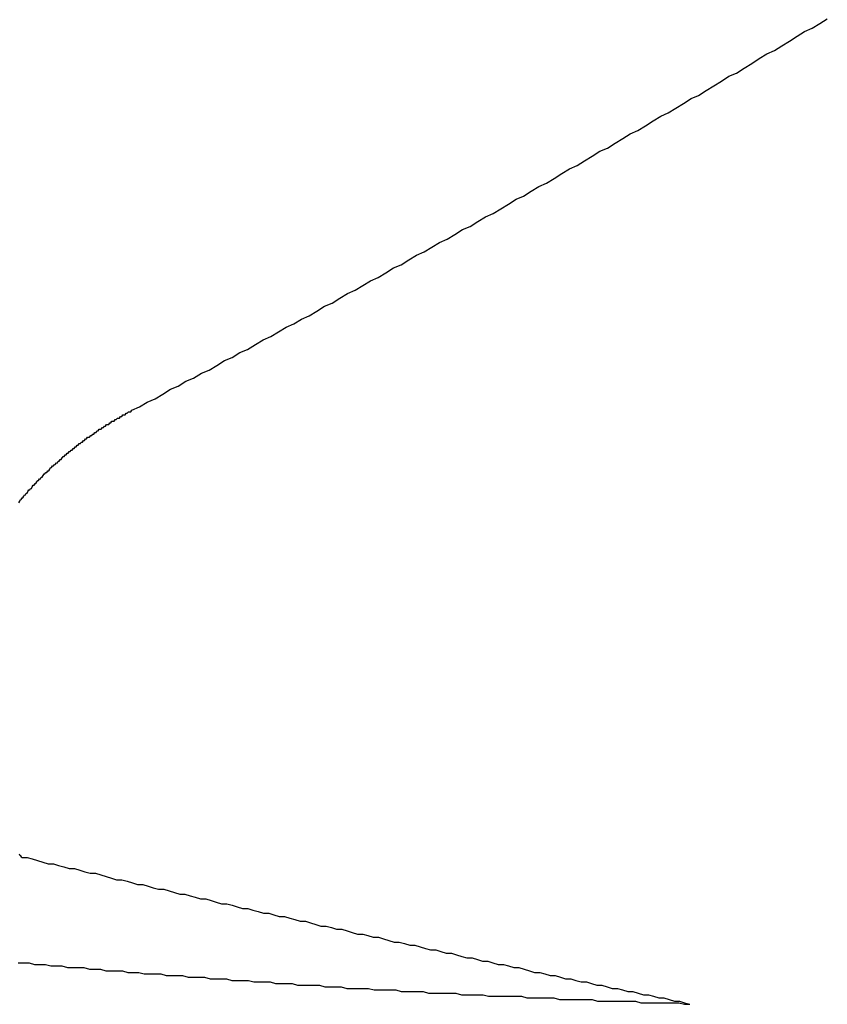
# Model space of a CAD drawing. Extents: x 1107 to 4046, y 937 to 3355.
# Tile 368 of 656: x 2137.179 to 2137.685, y 2668.717 to 2669.334. Entities that reach past the tile are written whole.
import ezdxf

# ---------------------------------------------------------------- set-up
doc = ezdxf.new("R2010")
doc.units = 0
doc.layers.add('KF_VIDA_L___C_REAR', color=7, linetype='CONTINUOUS')

# ---------------------------------------------------------------- blocks, each defined once
blk = doc.blocks.new('KF_VIDA_L___C_REAR')
at = {"layer": 'KF_VIDA_L___C_REAR'}
for points in [[(-49.7295, 979.876, 0), (-49.7247, 979.878, 0), (-49.7199, 979.881, 0), (-49.715, 979.883, 0), (-49.7102, 979.886, 0), (-49.7054, 979.889, 0), (-49.7005, 979.891, 0), (-49.6957, 979.894, 0), (-49.6909, 979.896, 0), (-49.686, 979.899, 0), (-49.6812, 979.901, 0), (-49.6764, 979.904, 0), (-49.6715, 979.907, 0), (-49.6667, 979.909, 0), (-49.6619, 979.912, 0), (-49.6571, 979.914, 0), (-49.6522, 979.917, 0), (-49.6474, 979.92, 0), (-49.6426, 979.922, 0), (-49.6378, 979.925, 0), (-49.633, 979.928, 0), (-49.6281, 979.93, 0), (-49.6233, 979.933, 0), (-49.6185, 979.935, 0), (-49.6137, 979.938, 0), (-49.6089, 979.941, 0), (-49.6041, 979.943, 0), (-49.5993, 979.946, 0), (-49.5945, 979.949, 0), (-49.5896, 979.951, 0), (-49.5848, 979.954, 0), (-49.58, 979.957, 0), (-49.5752, 979.959, 0), (-49.5704, 979.962, 0), (-49.5656, 979.965, 0), (-49.5608, 979.967, 0), (-49.556, 979.97, 0), (-49.5512, 979.973, 0), (-49.5464, 979.975, 0), (-49.5416, 979.978, 0), (-49.5368, 979.981, 0), (-49.532, 979.983, 0), (-49.5272, 979.986, 0), (-49.5225, 979.989, 0), (-49.5177, 979.991, 0), (-49.5129, 979.994, 0), (-49.5081, 979.997, 0), (-49.5033, 979.999, 0), (-49.4985, 980.002, 0), (-49.4937, 980.005, 0), (-49.4889, 980.008, 0), (-49.4842, 980.01, 0), (-49.4794, 980.013, 0), (-49.4746, 980.016, 0), (-49.4698, 980.018, 0), (-49.465, 980.021, 0), (-49.4603, 980.024, 0), (-49.4555, 980.027, 0), (-49.4507, 980.029, 0), (-49.446, 980.032, 0), (-49.4412, 980.035, 0), (-49.4364, 980.038, 0), (-49.4317, 980.04, 0), (-49.4269, 980.043, 0), (-49.4221, 980.046, 0), (-49.4174, 980.049, 0), (-49.4126, 980.051, 0), (-49.4078, 980.054, 0), (-49.4031, 980.057, 0), (-49.3983, 980.06, 0), (-49.3936, 980.062, 0), (-49.3888, 980.065, 0), (-49.3841, 980.068, 0), (-49.3793, 980.071, 0), (-49.3746, 980.073, 0), (-49.3698, 980.076, 0), (-49.3651, 980.079, 0), (-49.3603, 980.082, 0), (-49.3556, 980.085, 0), (-49.3508, 980.087, 0), (-49.3461, 980.09, 0), (-49.3413, 980.093, 0), (-49.3366, 980.096, 0), (-49.3319, 980.099, 0), (-49.3271, 980.101, 0), (-49.3224, 980.104, 0), (-49.3177, 980.107, 0), (-49.3129, 980.11, 0), (-49.3082, 980.113, 0), (-49.3035, 980.115, 0), (-49.2987, 980.118, 0), (-49.294, 980.121, 0)], [(-49.7985, 979.596, 0), (-49.799, 979.597, 0), (-49.7995, 979.597, 0), (-49.8, 979.598, 0)], [(-49.8003, 979.818, 0), (-49.7998, 979.819, 0), (-49.7993, 979.82, 0), (-49.7988, 979.82, 0), (-49.7983, 979.821, 0), (-49.7978, 979.821, 0), (-49.7972, 979.822, 0), (-49.7967, 979.823, 0), (-49.7962, 979.823, 0), (-49.7957, 979.824, 0), (-49.7951, 979.824, 0), (-49.7946, 979.825, 0), (-49.7941, 979.826, 0), (-49.7935, 979.826, 0), (-49.793, 979.827, 0), (-49.7924, 979.827, 0), (-49.7919, 979.828, 0), (-49.7913, 979.829, 0), (-49.7908, 979.829, 0), (-49.7902, 979.83, 0), (-49.7897, 979.83, 0), (-49.7891, 979.831, 0), (-49.7885, 979.832, 0), (-49.788, 979.832, 0), (-49.7874, 979.833, 0), (-49.7868, 979.833, 0), (-49.7863, 979.834, 0), (-49.7857, 979.834, 0), (-49.7851, 979.835, 0), (-49.7845, 979.836, 0), (-49.784, 979.836, 0), (-49.7834, 979.837, 0), (-49.7828, 979.837, 0), (-49.7822, 979.838, 0), (-49.7816, 979.838, 0), (-49.781, 979.839, 0), (-49.7804, 979.84, 0), (-49.7798, 979.84, 0), (-49.7793, 979.841, 0), (-49.7787, 979.841, 0), (-49.7781, 979.842, 0), (-49.7775, 979.842, 0), (-49.7768, 979.843, 0), (-49.7762, 979.843, 0), (-49.7756, 979.844, 0), (-49.775, 979.844, 0), (-49.7744, 979.845, 0), (-49.7738, 979.845, 0), (-49.7732, 979.846, 0), (-49.7726, 979.847, 0), (-49.7719, 979.847, 0), (-49.7713, 979.848, 0), (-49.7707, 979.848, 0), (-49.7701, 979.849, 0), (-49.7695, 979.849, 0), (-49.7688, 979.85, 0), (-49.7682, 979.85, 0), (-49.7676, 979.851, 0), (-49.7669, 979.851, 0), (-49.7663, 979.852, 0), (-49.7657, 979.852, 0), (-49.765, 979.853, 0), (-49.7644, 979.853, 0), (-49.7638, 979.854, 0), (-49.7631, 979.854, 0), (-49.7625, 979.855, 0), (-49.7618, 979.855, 0), (-49.7612, 979.856, 0), (-49.7605, 979.856, 0), (-49.7599, 979.857, 0), (-49.7592, 979.857, 0), (-49.7586, 979.858, 0), (-49.7579, 979.858, 0), (-49.7573, 979.859, 0), (-49.7566, 979.859, 0), (-49.756, 979.859, 0), (-49.7553, 979.86, 0), (-49.7547, 979.86, 0), (-49.754, 979.861, 0), (-49.7534, 979.861, 0), (-49.7527, 979.862, 0), (-49.752, 979.862, 0), (-49.7514, 979.863, 0), (-49.7507, 979.863, 0), (-49.75, 979.864, 0), (-49.7494, 979.864, 0), (-49.7487, 979.864, 0), (-49.748, 979.865, 0), (-49.7474, 979.865, 0), (-49.7467, 979.866, 0), (-49.746, 979.866, 0), (-49.7454, 979.867, 0), (-49.7447, 979.867, 0), (-49.744, 979.867, 0), (-49.7434, 979.868, 0), (-49.7427, 979.868, 0), (-49.742, 979.869, 0), (-49.7413, 979.869, 0), (-49.7407, 979.869, 0), (-49.74, 979.87, 0), (-49.7393, 979.87, 0), (-49.7386, 979.871, 0), (-49.7379, 979.871, 0), (-49.7372, 979.871, 0), (-49.7366, 979.872, 0), (-49.7359, 979.872, 0), (-49.7352, 979.873, 0), (-49.7345, 979.873, 0), (-49.7338, 979.873, 0), (-49.7331, 979.874, 0), (-49.7324, 979.874, 0), (-49.7317, 979.875, 0), (-49.731, 979.875, 0), (-49.7302, 979.875, 0), (-49.7295, 979.876, 0)], [(-49.7985, 979.596, 0), (-49.7952, 979.596, 0), (-49.7919, 979.595, 0), (-49.7886, 979.594, 0), (-49.7853, 979.593, 0), (-49.782, 979.592, 0), (-49.7787, 979.592, 0), (-49.7754, 979.591, 0), (-49.7721, 979.59, 0), (-49.7688, 979.589, 0), (-49.7655, 979.589, 0), (-49.7622, 979.588, 0), (-49.7589, 979.587, 0), (-49.7556, 979.586, 0), (-49.7523, 979.586, 0), (-49.749, 979.585, 0), (-49.7457, 979.584, 0), (-49.7424, 979.583, 0), (-49.7391, 979.582, 0), (-49.7358, 979.582, 0), (-49.7325, 979.581, 0), (-49.7292, 979.58, 0), (-49.726, 979.579, 0), (-49.7227, 979.579, 0), (-49.7194, 979.578, 0), (-49.7161, 979.577, 0), (-49.7128, 979.576, 0), (-49.7095, 979.576, 0), (-49.7062, 979.575, 0), (-49.7029, 979.574, 0), (-49.6996, 979.573, 0), (-49.6964, 979.573, 0), (-49.6931, 979.572, 0), (-49.6898, 979.571, 0), (-49.6865, 979.57, 0), (-49.6832, 979.57, 0), (-49.6799, 979.569, 0), (-49.6767, 979.568, 0), (-49.6734, 979.567, 0), (-49.6701, 979.567, 0), (-49.6668, 979.566, 0), (-49.6635, 979.565, 0), (-49.6602, 979.564, 0), (-49.657, 979.564, 0), (-49.6537, 979.563, 0), (-49.6504, 979.562, 0), (-49.6471, 979.561, 0), (-49.6438, 979.561, 0), (-49.6406, 979.56, 0), (-49.6373, 979.559, 0), (-49.634, 979.559, 0), (-49.6307, 979.558, 0), (-49.6275, 979.557, 0), (-49.6242, 979.556, 0), (-49.6209, 979.556, 0), (-49.6176, 979.555, 0), (-49.6144, 979.554, 0), (-49.6111, 979.553, 0), (-49.6078, 979.553, 0), (-49.6045, 979.552, 0), (-49.6013, 979.551, 0), (-49.598, 979.551, 0), (-49.5947, 979.55, 0), (-49.5915, 979.549, 0), (-49.5882, 979.548, 0), (-49.5849, 979.548, 0), (-49.5817, 979.547, 0), (-49.5784, 979.546, 0), (-49.5751, 979.546, 0), (-49.5719, 979.545, 0), (-49.5686, 979.544, 0), (-49.5653, 979.543, 0), (-49.5621, 979.543, 0), (-49.5588, 979.542, 0), (-49.5555, 979.541, 0), (-49.5523, 979.541, 0), (-49.549, 979.54, 0), (-49.5457, 979.539, 0), (-49.5425, 979.538, 0), (-49.5392, 979.538, 0), (-49.536, 979.537, 0), (-49.5327, 979.536, 0), (-49.5294, 979.536, 0), (-49.5262, 979.535, 0), (-49.5229, 979.534, 0), (-49.5197, 979.533, 0), (-49.5164, 979.533, 0), (-49.5131, 979.532, 0), (-49.5099, 979.531, 0), (-49.5066, 979.531, 0), (-49.5034, 979.53, 0), (-49.5001, 979.529, 0), (-49.4969, 979.529, 0), (-49.4936, 979.528, 0), (-49.4904, 979.527, 0), (-49.4871, 979.527, 0), (-49.4839, 979.526, 0), (-49.4806, 979.525, 0), (-49.4774, 979.524, 0), (-49.4741, 979.524, 0), (-49.4709, 979.523, 0), (-49.4676, 979.522, 0), (-49.4644, 979.522, 0), (-49.4611, 979.521, 0), (-49.4579, 979.52, 0), (-49.4546, 979.52, 0), (-49.4514, 979.519, 0), (-49.4481, 979.518, 0), (-49.4449, 979.518, 0), (-49.4416, 979.517, 0), (-49.4384, 979.516, 0), (-49.4352, 979.516, 0), (-49.4319, 979.515, 0), (-49.4287, 979.514, 0), (-49.4254, 979.514, 0), (-49.4222, 979.513, 0), (-49.4189, 979.512, 0), (-49.4157, 979.512, 0), (-49.4125, 979.511, 0), (-49.4092, 979.51, 0), (-49.406, 979.51, 0), (-49.4028, 979.509, 0), (-49.3995, 979.508, 0), (-49.3963, 979.508, 0), (-49.3931, 979.507, 0), (-49.3898, 979.506, 0), (-49.3866, 979.506, 0), (-49.3834, 979.505, 0), (-49.3801, 979.504, 0)], [(-49.8008, 979.53, 0), (-49.7974, 979.53, 0), (-49.7939, 979.53, 0), (-49.7905, 979.529, 0), (-49.787, 979.529, 0), (-49.7836, 979.529, 0), (-49.7802, 979.528, 0), (-49.7767, 979.528, 0), (-49.7733, 979.528, 0), (-49.7699, 979.527, 0), (-49.7664, 979.527, 0), (-49.763, 979.527, 0), (-49.7596, 979.527, 0), (-49.7561, 979.526, 0), (-49.7527, 979.526, 0), (-49.7492, 979.526, 0), (-49.7458, 979.525, 0), (-49.7424, 979.525, 0), (-49.7389, 979.525, 0), (-49.7355, 979.525, 0), (-49.7321, 979.524, 0), (-49.7286, 979.524, 0), (-49.7252, 979.524, 0), (-49.7218, 979.523, 0), (-49.7183, 979.523, 0), (-49.7149, 979.523, 0), (-49.7115, 979.523, 0), (-49.708, 979.522, 0), (-49.7046, 979.522, 0), (-49.7012, 979.522, 0), (-49.6978, 979.522, 0), (-49.6943, 979.521, 0), (-49.6909, 979.521, 0), (-49.6875, 979.521, 0), (-49.684, 979.521, 0), (-49.6806, 979.52, 0), (-49.6772, 979.52, 0), (-49.6737, 979.52, 0), (-49.6703, 979.52, 0), (-49.6669, 979.519, 0), (-49.6635, 979.519, 0), (-49.66, 979.519, 0), (-49.6566, 979.519, 0), (-49.6532, 979.518, 0), (-49.6498, 979.518, 0), (-49.6463, 979.518, 0), (-49.6429, 979.518, 0), (-49.6395, 979.517, 0), (-49.636, 979.517, 0), (-49.6326, 979.517, 0), (-49.6292, 979.517, 0), (-49.6258, 979.516, 0), (-49.6223, 979.516, 0), (-49.6189, 979.516, 0), (-49.6155, 979.516, 0), (-49.6121, 979.516, 0), (-49.6087, 979.515, 0), (-49.6052, 979.515, 0), (-49.6018, 979.515, 0), (-49.5984, 979.515, 0), (-49.595, 979.514, 0), (-49.5915, 979.514, 0), (-49.5881, 979.514, 0), (-49.5847, 979.514, 0), (-49.5813, 979.514, 0), (-49.5779, 979.513, 0), (-49.5744, 979.513, 0), (-49.571, 979.513, 0), (-49.5676, 979.513, 0), (-49.5642, 979.513, 0), (-49.5608, 979.512, 0), (-49.5573, 979.512, 0), (-49.5539, 979.512, 0), (-49.5505, 979.512, 0), (-49.5471, 979.512, 0), (-49.5437, 979.511, 0), (-49.5403, 979.511, 0), (-49.5368, 979.511, 0), (-49.5334, 979.511, 0), (-49.53, 979.511, 0), (-49.5266, 979.511, 0), (-49.5232, 979.51, 0), (-49.5198, 979.51, 0), (-49.5164, 979.51, 0), (-49.5129, 979.51, 0), (-49.5095, 979.51, 0), (-49.5061, 979.509, 0), (-49.5027, 979.509, 0), (-49.4993, 979.509, 0), (-49.4959, 979.509, 0), (-49.4925, 979.509, 0), (-49.4891, 979.509, 0), (-49.4856, 979.509, 0), (-49.4822, 979.508, 0), (-49.4788, 979.508, 0), (-49.4754, 979.508, 0), (-49.472, 979.508, 0), (-49.4686, 979.508, 0), (-49.4652, 979.508, 0), (-49.4618, 979.507, 0), (-49.4584, 979.507, 0), (-49.455, 979.507, 0), (-49.4516, 979.507, 0), (-49.4482, 979.507, 0), (-49.4447, 979.507, 0), (-49.4413, 979.507, 0), (-49.4379, 979.506, 0), (-49.4345, 979.506, 0), (-49.4311, 979.506, 0), (-49.4277, 979.506, 0), (-49.4243, 979.506, 0), (-49.4209, 979.506, 0), (-49.4175, 979.506, 0), (-49.4141, 979.506, 0), (-49.4107, 979.505, 0), (-49.4073, 979.505, 0), (-49.4039, 979.505, 0), (-49.4005, 979.505, 0), (-49.3971, 979.505, 0), (-49.3937, 979.505, 0), (-49.3903, 979.505, 0), (-49.3869, 979.505, 0), (-49.3835, 979.504, 0), (-49.3801, 979.504, 0)]]:
    blk.add_polyline3d(points, dxfattribs=at)

msp = doc.modelspace()

# ---------------------------------------------------------------- block references
at = {"layer": 'KF_VIDA_L___C_REAR'}
msp.add_blockref('KF_VIDA_L___C_REAR', (2186.97908, 1689.21316), dxfattribs=at)

doc.saveas('drawing.dxf')
